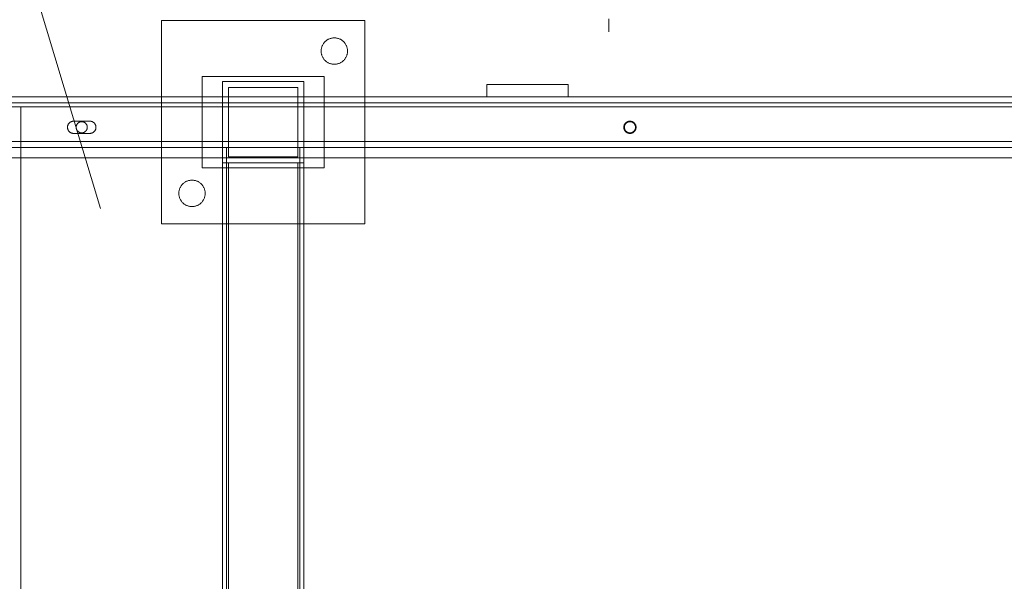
# Model space of a CAD drawing. Header units: millimetres. Extents: x -4738 to 65662, y -68080 to 6847.
# Tile 702 of 1056: x 26100 to 26585, y -17988 to -17712. Entities that reach past the tile are written whole.
import ezdxf

# ---------------------------------------------------------------- set-up
doc = ezdxf.new("R2010")
doc.units = ezdxf.units.MM
doc.layers.add('COTAS_P', color=1, linetype='Continuous', lineweight=0)
doc.layers.add('superior_C05', color=7, linetype='Continuous', lineweight=0)
doc.dimstyles.new('R19_100', dxfattribs={"dimtxt": 250, "dimasz": 150, "dimexe": 150, "dimexo": 80, "dimgap": 100, "dimtad": 1, "dimtih": 1, "dimtoh": 1, "dimdsep": 46, "dimcen": 0.09, "dimadec": 0, "dimazin": 0, "dimtfac": 1, "dimtdec": 4, "dimtofl": 0, "dimtmove": 0, "dimatfit": 3, "dimfxl": 1, "dimtolj": 1, "dimtzin": 0, "dimarcsym": 0})

# ---------------------------------------------------------------- blocks, each defined once
blk = doc.blocks.new('DIM_R31_33')
at = {"layer": 'COTAS_P'}
for p, q in [((24250.07, -17080), (24400.07, -17035)), ((26750.07, -17080), (26600.07, -17035)), ((24250.07, -17980), (24250.07, -17080)), ((24250.07, -17080), (26750.07, -17080)), ((24250.07, -17080), (24400.07, -17125)), ((26750.07, -17080), (26600.07, -17125)), ((26750.07, -17980), (26750.07, -17080))]:
    blk.add_line(p, q, dxfattribs=at)
blk.add_text('2500 P', height=250, dxfattribs=at).set_placement((25500.07, -16980))
blk = doc.blocks.new('DIM_R31_45')
at = {"layer": 'COTAS_P'}
for p, q in [((26095.07, -17655), (26050.07, -17805)), ((26795.07, -17655), (26095.07, -17655)), ((26095.07, -18305), (26095.07, -17655)), ((26095.07, -17655), (26140.07, -17805)), ((26095.07, -18305), (26050.07, -18155)), ((26095.07, -18305), (26140.07, -18155)), ((26795.07, -18305), (26095.07, -18305))]:
    blk.add_line(p, q, dxfattribs=at)
blk.add_text('650 P', height=250, rotation=90, dxfattribs=at).set_placement((25995.07, -17980))

msp = doc.modelspace()

# ---------------------------------------------------------------- linework, layer by layer
at = {"layer": 'superior_C05'}
for p, q in [((26170.067, -17812.5), (26170.067, -17712.5)), ((26170.067, -17712.5), (26270.067, -17712.5)), ((26270.067, -17812.5), (26270.067, -17712.5)), ((26390.067, -17711.613), (26390.067, -17712.867)), ((26390.067, -17712.867), (26390.067, -17713.991)), ((26390.067, -17713.991), (26390.067, -17714.98)), ((26390.067, -17714.98), (26390.067, -17715.832)), ((26390.067, -17715.832), (26390.067, -17716.546)), ((26390.067, -17716.546), (26390.067, -17717.119)), ((26390.067, -17717.119), (26390.067, -17717.55)), ((26390.067, -17717.55), (26390.067, -17717.838)), ((26390.067, -17717.838), (26390.067, -17717.982)), ((26250.529, -17722.847), (26250.303, -17723.079)), ((26250.767, -17722.626), (26250.529, -17722.847)), ((26251.015, -17722.418), (26250.767, -17722.626)), ((26251.273, -17722.222), (26251.015, -17722.418)), ((26251.541, -17722.04), (26251.273, -17722.222)), ((26251.817, -17721.871), (26251.541, -17722.04)), ((26252.102, -17721.716), (26251.817, -17721.871)), ((26252.394, -17721.575), (26252.102, -17721.716)), ((26252.693, -17721.449), (26252.394, -17721.575)), ((26252.997, -17721.338), (26252.693, -17721.449)), ((26253.307, -17721.243), (26252.997, -17721.338)), ((26253.621, -17721.163), (26253.307, -17721.243)), ((26253.939, -17721.099), (26253.621, -17721.163)), ((26254.259, -17721.05), (26253.939, -17721.099)), ((26254.582, -17721.018), (26254.259, -17721.05)), ((26254.905, -17721.002), (26254.582, -17721.018)), ((26255.23, -17721.002), (26254.905, -17721.002)), ((26255.553, -17721.018), (26255.23, -17721.002)), ((26255.876, -17721.05), (26255.553, -17721.018)), ((26256.196, -17721.099), (26255.876, -17721.05)), ((26256.514, -17721.163), (26256.196, -17721.099)), ((26256.828, -17721.243), (26256.514, -17721.163)), ((26257.138, -17721.338), (26256.828, -17721.243)), ((26257.442, -17721.449), (26257.138, -17721.338)), ((26257.741, -17721.575), (26257.442, -17721.449)), ((26258.033, -17721.716), (26257.741, -17721.575)), ((26258.317, -17721.871), (26258.033, -17721.716)), ((26258.594, -17722.04), (26258.317, -17721.871)), ((26258.862, -17722.222), (26258.594, -17722.04)), ((26259.12, -17722.418), (26258.862, -17722.222)), ((26259.368, -17722.626), (26259.12, -17722.418)), ((26259.606, -17722.847), (26259.368, -17722.626)), ((26259.832, -17723.079), (26259.606, -17722.847)), ((26248.576, -17727.176), (26248.567, -17727.5)), ((26248.567, -17727.5), (26248.576, -17727.824)), ((26248.6, -17726.853), (26248.576, -17727.176)), ((26248.64, -17726.531), (26248.6, -17726.853)), ((26248.696, -17726.212), (26248.64, -17726.531)), ((26248.768, -17725.896), (26248.696, -17726.212)), ((26248.856, -17725.584), (26248.768, -17725.896)), ((26248.959, -17725.277), (26248.856, -17725.584)), ((26249.078, -17724.975), (26248.959, -17725.277)), ((26249.211, -17724.68), (26249.078, -17724.975)), ((26249.359, -17724.391), (26249.211, -17724.68)), ((26249.521, -17724.111), (26249.359, -17724.391)), ((26249.697, -17723.838), (26249.521, -17724.111)), ((26249.886, -17723.575), (26249.697, -17723.838)), ((26250.088, -17723.322), (26249.886, -17723.575)), ((26250.303, -17723.079), (26250.088, -17723.322)), ((26260.047, -17723.322), (26259.832, -17723.079)), ((26260.249, -17723.575), (26260.047, -17723.322)), ((26260.438, -17723.838), (26260.249, -17723.575)), ((26260.614, -17724.111), (26260.438, -17723.838)), ((26260.776, -17724.391), (26260.614, -17724.111)), ((26260.924, -17724.68), (26260.776, -17724.391)), ((26261.057, -17724.975), (26260.924, -17724.68)), ((26261.175, -17725.277), (26261.057, -17724.975)), ((26261.279, -17725.584), (26261.175, -17725.277)), ((26261.366, -17725.896), (26261.279, -17725.584)), ((26261.439, -17726.212), (26261.366, -17725.896)), ((26261.495, -17726.531), (26261.439, -17726.212)), ((26261.535, -17726.853), (26261.495, -17726.531)), ((26261.559, -17727.176), (26261.535, -17726.853)), ((26261.567, -17727.5), (26261.559, -17727.176)), ((26261.567, -17727.5), (26261.559, -17727.824)), ((26248.576, -17727.824), (26248.6, -17728.147)), ((26248.6, -17728.147), (26248.64, -17728.469)), ((26248.64, -17728.469), (26248.696, -17728.788)), ((26248.696, -17728.788), (26248.768, -17729.104)), ((26248.768, -17729.104), (26248.856, -17729.416)), ((26248.856, -17729.416), (26248.959, -17729.723)), ((26248.959, -17729.723), (26249.078, -17730.025)), ((26249.078, -17730.025), (26249.211, -17730.32)), ((26249.211, -17730.32), (26249.359, -17730.609)), ((26249.359, -17730.609), (26249.521, -17730.889)), ((26249.521, -17730.889), (26249.697, -17731.162)), ((26249.697, -17731.162), (26249.886, -17731.425)), ((26249.886, -17731.425), (26250.088, -17731.678)), ((26250.088, -17731.678), (26250.303, -17731.921)), ((26250.303, -17731.921), (26250.529, -17732.153)), ((26250.529, -17732.153), (26250.767, -17732.374)), ((26250.767, -17732.374), (26251.015, -17732.582)), ((26251.015, -17732.582), (26251.273, -17732.778)), ((26258.862, -17732.778), (26259.12, -17732.582)), ((26259.12, -17732.582), (26259.368, -17732.374)), ((26259.368, -17732.374), (26259.606, -17732.153)), ((26259.606, -17732.153), (26259.832, -17731.921)), ((26259.832, -17731.921), (26260.047, -17731.678)), ((26260.047, -17731.678), (26260.249, -17731.425)), ((26260.249, -17731.425), (26260.438, -17731.162)), ((26260.438, -17731.162), (26260.614, -17730.889)), ((26260.614, -17730.889), (26260.776, -17730.609)), ((26260.776, -17730.609), (26260.924, -17730.32)), ((26260.924, -17730.32), (26261.057, -17730.025)), ((26261.057, -17730.025), (26261.175, -17729.723)), ((26261.175, -17729.723), (26261.279, -17729.416)), ((26261.279, -17729.416), (26261.366, -17729.104)), ((26261.366, -17729.104), (26261.439, -17728.788)), ((26261.439, -17728.788), (26261.495, -17728.469)), ((26261.495, -17728.469), (26261.535, -17728.147)), ((26261.535, -17728.147), (26261.559, -17727.824)), ((26251.273, -17732.778), (26251.541, -17732.96)), ((26251.541, -17732.96), (26251.817, -17733.129)), ((26251.817, -17733.129), (26252.102, -17733.284)), ((26252.102, -17733.284), (26252.394, -17733.425)), ((26252.394, -17733.425), (26252.693, -17733.551)), ((26252.693, -17733.551), (26252.997, -17733.662)), ((26252.997, -17733.662), (26253.307, -17733.757)), ((26253.307, -17733.757), (26253.621, -17733.837)), ((26253.621, -17733.837), (26253.939, -17733.901)), ((26253.939, -17733.901), (26254.259, -17733.95)), ((26254.259, -17733.95), (26254.582, -17733.982)), ((26254.582, -17733.982), (26254.905, -17733.998)), ((26254.905, -17733.998), (26255.23, -17733.998)), ((26255.23, -17733.998), (26255.553, -17733.982)), ((26255.553, -17733.982), (26255.876, -17733.95)), ((26255.876, -17733.95), (26256.196, -17733.901)), ((26256.196, -17733.901), (26256.514, -17733.837)), ((26256.514, -17733.837), (26256.828, -17733.757)), ((26256.828, -17733.757), (26257.138, -17733.662)), ((26257.138, -17733.662), (26257.442, -17733.551)), ((26257.442, -17733.551), (26257.741, -17733.425)), ((26257.741, -17733.425), (26258.033, -17733.284)), ((26258.033, -17733.284), (26258.317, -17733.129)), ((26258.317, -17733.129), (26258.594, -17732.96)), ((26258.594, -17732.96), (26258.862, -17732.778)), ((26190.067, -17785), (26190.067, -17740)), ((26190.067, -17740), (26250.067, -17740)), ((26250.067, -17785), (26250.067, -17740)), ((26200.067, -17782.5), (26200.067, -17742.5)), ((26200.067, -17742.5), (26240.067, -17742.5)), ((26203.067, -17779.5), (26203.067, -17745.5)), ((26203.067, -17745.5), (26237.067, -17745.5)), ((26237.067, -17779.5), (26237.067, -17745.5)), ((26240.067, -17782.5), (26240.067, -17742.5)), ((26330.067, -17750), (26330.067, -17744)), ((26330.067, -17744), (26370.067, -17744)), ((26345.58, -17744), (26345.569, -17744)), ((26345.602, -17744), (26345.58, -17744)), ((26345.636, -17744), (26345.602, -17744)), ((26345.68, -17744), (26345.636, -17744)), ((26345.736, -17744), (26345.68, -17744)), ((26345.802, -17744), (26345.736, -17744)), ((26345.879, -17744), (26345.802, -17744)), ((26345.966, -17744), (26345.879, -17744)), ((26346.063, -17744), (26345.966, -17744)), ((26346.17, -17744), (26346.063, -17744)), ((26346.287, -17744), (26346.17, -17744)), ((26346.414, -17744), (26346.287, -17744)), ((26346.549, -17744), (26346.414, -17744)), ((26346.693, -17744), (26346.549, -17744)), ((26346.846, -17744), (26346.693, -17744)), ((26347.007, -17744), (26346.846, -17744)), ((26347.175, -17744), (26347.007, -17744)), ((26347.35, -17744), (26347.175, -17744)), ((26347.533, -17744), (26347.35, -17744)), ((26347.721, -17744), (26347.533, -17744)), ((26347.915, -17744), (26347.721, -17744)), ((26348.115, -17744), (26347.915, -17744)), ((26348.32, -17744), (26348.115, -17744)), ((26348.528, -17744), (26348.32, -17744)), ((26348.741, -17744), (26348.528, -17744)), ((26348.957, -17744), (26348.741, -17744)), ((26349.176, -17744), (26348.957, -17744)), ((26349.397, -17744), (26349.176, -17744)), ((26349.619, -17744), (26349.397, -17744)), ((26349.843, -17744), (26349.619, -17744)), ((26350.067, -17744), (26349.843, -17744)), ((26350.292, -17744), (26350.067, -17744)), ((26350.516, -17744), (26350.292, -17744)), ((26350.738, -17744), (26350.516, -17744)), ((26350.959, -17744), (26350.738, -17744)), ((26351.178, -17744), (26350.959, -17744)), ((26351.394, -17744), (26351.178, -17744)), ((26351.607, -17744), (26351.394, -17744)), ((26351.815, -17744), (26351.607, -17744)), ((26352.02, -17744), (26351.815, -17744)), ((26352.22, -17744), (26352.02, -17744)), ((26352.414, -17744), (26352.22, -17744)), ((26352.602, -17744), (26352.414, -17744)), ((26352.785, -17744), (26352.602, -17744)), ((26352.96, -17744), (26352.785, -17744)), ((26353.128, -17744), (26352.96, -17744)), ((26353.289, -17744), (26353.128, -17744)), ((26353.442, -17744), (26353.289, -17744)), ((26353.586, -17744), (26353.442, -17744)), ((26353.721, -17744), (26353.586, -17744)), ((26353.848, -17744), (26353.721, -17744)), ((26353.965, -17744), (26353.848, -17744)), ((26354.072, -17744), (26353.965, -17744)), ((26354.169, -17744), (26354.072, -17744)), ((26354.256, -17744), (26354.169, -17744)), ((26354.333, -17744), (26354.256, -17744)), ((26354.399, -17744), (26354.333, -17744)), ((26354.455, -17744), (26354.399, -17744)), ((26354.499, -17744), (26354.455, -17744)), ((26354.533, -17744), (26354.499, -17744)), ((26354.555, -17744), (26354.533, -17744)), ((26354.566, -17744), (26354.555, -17744)), ((26370.067, -17750), (26370.067, -17744)), ((24310.067, -17750), (26690.067, -17750)), ((26330.067, -17750), (26370.067, -17750)), ((26342.09, -17750), (26342.07, -17750)), ((26342.13, -17750), (26342.09, -17750)), ((26342.189, -17750), (26342.13, -17750)), ((26342.268, -17750), (26342.189, -17750)), ((26342.366, -17750), (26342.268, -17750)), ((26342.484, -17750), (26342.366, -17750)), ((26342.62, -17750), (26342.484, -17750)), ((26342.775, -17750), (26342.62, -17750)), ((26342.949, -17750), (26342.775, -17750)), ((26343.139, -17750), (26342.949, -17750)), ((26343.347, -17750), (26343.139, -17750)), ((26343.572, -17750), (26343.347, -17750)), ((26343.813, -17750), (26343.572, -17750)), ((26344.069, -17750), (26343.813, -17750)), ((26344.341, -17750), (26344.069, -17750)), ((26344.626, -17750), (26344.341, -17750)), ((26344.925, -17750), (26344.626, -17750)), ((26345.237, -17750), (26344.925, -17750)), ((26345.561, -17750), (26345.237, -17750)), ((26345.896, -17750), (26345.561, -17750)), ((26345.58, -17750), (26345.569, -17750)), ((26345.602, -17750), (26345.58, -17750)), ((26345.636, -17750), (26345.602, -17750)), ((26345.68, -17750), (26345.636, -17750)), ((26345.736, -17750), (26345.68, -17750)), ((26345.802, -17750), (26345.736, -17750)), ((26345.879, -17750), (26345.802, -17750)), ((26345.966, -17750), (26345.879, -17750)), ((26346.241, -17750), (26345.896, -17750)), ((26346.063, -17750), (26345.966, -17750)), ((26346.17, -17750), (26346.063, -17750)), ((26346.287, -17750), (26346.17, -17750)), ((26346.596, -17750), (26346.241, -17750)), ((26346.414, -17750), (26346.287, -17750)), ((26346.549, -17750), (26346.414, -17750)), ((26346.693, -17750), (26346.549, -17750)), ((26346.96, -17750), (26346.596, -17750)), ((26346.846, -17750), (26346.693, -17750)), ((26347.007, -17750), (26346.846, -17750)), ((26347.331, -17750), (26346.96, -17750)), ((26347.175, -17750), (26347.007, -17750)), ((26347.35, -17750), (26347.175, -17750)), ((26347.709, -17750), (26347.331, -17750)), ((26347.533, -17750), (26347.35, -17750)), ((26347.721, -17750), (26347.533, -17750)), ((26348.093, -17750), (26347.709, -17750)), ((26347.915, -17750), (26347.721, -17750)), ((26348.115, -17750), (26347.915, -17750)), ((26348.482, -17750), (26348.093, -17750)), ((26348.32, -17750), (26348.115, -17750)), ((26348.528, -17750), (26348.32, -17750)), ((26348.875, -17750), (26348.482, -17750)), ((26348.741, -17750), (26348.528, -17750)), ((26348.957, -17750), (26348.741, -17750)), ((26349.271, -17750), (26348.875, -17750)), ((26349.176, -17750), (26348.957, -17750)), ((26349.397, -17750), (26349.176, -17750)), ((26349.669, -17750), (26349.271, -17750)), ((26349.619, -17750), (26349.397, -17750)), ((26349.843, -17750), (26349.619, -17750)), ((26350.067, -17750), (26349.669, -17750)), ((26350.067, -17750), (26349.843, -17750)), ((26350.292, -17750), (26350.067, -17750)), ((26350.067, -17750), (26350.466, -17750)), ((26350.516, -17750), (26350.292, -17750)), ((26350.466, -17750), (26350.864, -17750)), ((26350.738, -17750), (26350.516, -17750)), ((26350.959, -17750), (26350.738, -17750)), ((26350.864, -17750), (26351.26, -17750)), ((26351.178, -17750), (26350.959, -17750)), ((26351.394, -17750), (26351.178, -17750)), ((26351.26, -17750), (26351.653, -17750)), ((26351.607, -17750), (26351.394, -17750)), ((26351.815, -17750), (26351.607, -17750)), ((26351.653, -17750), (26352.042, -17750)), ((26352.02, -17750), (26351.815, -17750)), ((26352.22, -17750), (26352.02, -17750)), ((26352.042, -17750), (26352.426, -17750)), ((26352.414, -17750), (26352.22, -17750)), ((26352.602, -17750), (26352.414, -17750)), ((26352.426, -17750), (26352.804, -17750)), ((26352.785, -17750), (26352.602, -17750)), ((26352.96, -17750), (26352.785, -17750)), ((26352.804, -17750), (26353.175, -17750)), ((26353.128, -17750), (26352.96, -17750)), ((26353.289, -17750), (26353.128, -17750)), ((26353.175, -17750), (26353.539, -17750)), ((26353.442, -17750), (26353.289, -17750)), ((26353.586, -17750), (26353.442, -17750)), ((26353.539, -17750), (26353.894, -17750)), ((26353.721, -17750), (26353.586, -17750)), ((26353.848, -17750), (26353.721, -17750)), ((26353.965, -17750), (26353.848, -17750)), ((26353.894, -17750), (26354.239, -17750)), ((26354.072, -17750), (26353.965, -17750)), ((26354.169, -17750), (26354.072, -17750)), ((26354.256, -17750), (26354.169, -17750)), ((26354.239, -17750), (26354.574, -17750)), ((26354.333, -17750), (26354.256, -17750)), ((26354.399, -17750), (26354.333, -17750)), ((26354.455, -17750), (26354.399, -17750)), ((26354.499, -17750), (26354.455, -17750)), ((26354.533, -17750), (26354.499, -17750)), ((26354.555, -17750), (26354.533, -17750)), ((26354.566, -17750), (26354.555, -17750)), ((26354.574, -17750), (26354.898, -17750)), ((26354.898, -17750), (26355.21, -17750)), ((26355.21, -17750), (26355.509, -17750)), ((26355.509, -17750), (26355.794, -17750)), ((26355.794, -17750), (26356.066, -17750)), ((26356.066, -17750), (26356.322, -17750)), ((26356.322, -17750), (26356.563, -17750)), ((26356.563, -17750), (26356.788, -17750)), ((26356.788, -17750), (26356.996, -17750)), ((26356.996, -17750), (26357.186, -17750)), ((26357.186, -17750), (26357.36, -17750)), ((26357.36, -17750), (26357.514, -17750)), ((26357.514, -17750), (26357.651, -17750)), ((26357.651, -17750), (26357.768, -17750)), ((26357.768, -17750), (26357.867, -17750)), ((26357.867, -17750), (26357.946, -17750)), ((26357.946, -17750), (26358.005, -17750)), ((26358.005, -17750), (26358.045, -17750)), ((26358.045, -17750), (26358.065, -17750)), ((24300.067, -17755), (26700.067, -17755)), ((24310.067, -17753), (26690.067, -17753)), ((24310.067, -17755), (26690.067, -17755)), ((26100.817, -18205), (26100.817, -17755)), ((26100.817, -17755), (26700.067, -17755)), ((26123.826, -17764.776), (26123.818, -17764.925)), ((26123.818, -17764.925), (26123.818, -17765.075)), ((26123.818, -17765.075), (26123.826, -17765.224)), ((26123.841, -17764.627), (26123.826, -17764.776)), ((26123.826, -17765.224), (26123.841, -17765.373)), ((26123.863, -17764.479), (26123.841, -17764.627)), ((26123.841, -17765.373), (26123.863, -17765.521)), ((26123.893, -17764.332), (26123.863, -17764.479)), ((26123.863, -17765.521), (26123.893, -17765.668)), ((26123.93, -17764.187), (26123.893, -17764.332)), ((26123.893, -17765.668), (26123.93, -17765.813)), ((26123.974, -17764.045), (26123.93, -17764.187)), ((26123.93, -17765.813), (26123.974, -17765.955)), ((26124.025, -17763.904), (26123.974, -17764.045)), ((26123.974, -17765.955), (26124.025, -17766.096)), ((26124.083, -17763.766), (26124.025, -17763.904)), ((26124.025, -17766.096), (26124.083, -17766.234)), ((26124.148, -17763.631), (26124.083, -17763.766)), ((26124.083, -17766.234), (26124.148, -17766.369)), ((26124.219, -17763.5), (26124.148, -17763.631)), ((26124.148, -17766.369), (26124.219, -17766.5)), ((26124.297, -17763.372), (26124.219, -17763.5)), ((26124.219, -17766.5), (26124.297, -17766.628)), ((26124.382, -17763.249), (26124.297, -17763.372)), ((26124.472, -17763.13), (26124.382, -17763.249)), ((26124.568, -17763.015), (26124.472, -17763.13)), ((26124.67, -17762.905), (26124.568, -17763.015)), ((26124.777, -17762.801), (26124.67, -17762.905)), ((26124.889, -17762.702), (26124.777, -17762.801)), ((26125.006, -17762.609), (26124.889, -17762.702)), ((26125.128, -17762.521), (26125.006, -17762.609)), ((26125.253, -17762.44), (26125.128, -17762.521)), ((26125.383, -17762.365), (26125.253, -17762.44)), ((26125.516, -17762.297), (26125.383, -17762.365)), ((26125.652, -17762.236), (26125.516, -17762.297)), ((26125.791, -17762.181), (26125.652, -17762.236)), ((26125.933, -17762.133), (26125.791, -17762.181)), ((26126.077, -17762.093), (26125.933, -17762.133)), ((26126.223, -17762.059), (26126.077, -17762.093)), ((26126.37, -17762.034), (26126.223, -17762.059)), ((26126.519, -17762.015), (26126.37, -17762.034)), ((26126.668, -17762.004), (26126.519, -17762.015)), ((26126.817, -17762), (26126.668, -17762.004)), ((26126.817, -17762), (26134.817, -17762)), ((26128.071, -17764.863), (26128.067, -17765)), ((26128.067, -17765), (26128.071, -17765.137)), ((26128.081, -17764.726), (26128.071, -17764.863)), ((26128.071, -17765.137), (26128.081, -17765.274)), ((26128.098, -17764.59), (26128.081, -17764.726)), ((26128.081, -17765.274), (26128.098, -17765.41)), ((26128.122, -17764.455), (26128.098, -17764.59)), ((26128.098, -17765.41), (26128.122, -17765.545)), ((26128.153, -17764.321), (26128.122, -17764.455)), ((26128.122, -17765.545), (26128.153, -17765.679)), ((26128.19, -17764.189), (26128.153, -17764.321)), ((26128.153, -17765.679), (26128.19, -17765.811)), ((26128.233, -17764.059), (26128.19, -17764.189)), ((26128.19, -17765.811), (26128.233, -17765.941)), ((26128.283, -17763.932), (26128.233, -17764.059)), ((26128.233, -17765.941), (26128.283, -17766.068)), ((26128.34, -17763.807), (26128.283, -17763.932)), ((26128.283, -17766.068), (26128.34, -17766.193)), ((26128.402, -17763.685), (26128.34, -17763.807)), ((26128.34, -17766.193), (26128.402, -17766.315)), ((26128.471, -17763.566), (26128.402, -17763.685)), ((26128.402, -17766.315), (26128.471, -17766.434)), ((26128.545, -17763.451), (26128.471, -17763.566)), ((26128.471, -17766.434), (26128.545, -17766.549)), ((26128.625, -17763.34), (26128.545, -17763.451)), ((26128.711, -17763.232), (26128.625, -17763.34)), ((26128.802, -17763.13), (26128.711, -17763.232)), ((26128.897, -17763.031), (26128.802, -17763.13)), ((26128.998, -17762.938), (26128.897, -17763.031)), ((26129.103, -17762.85), (26128.998, -17762.938)), ((26129.212, -17762.767), (26129.103, -17762.85)), ((26129.325, -17762.69), (26129.212, -17762.767)), ((26129.442, -17762.618), (26129.325, -17762.69)), ((26129.563, -17762.553), (26129.442, -17762.618)), ((26129.686, -17762.493), (26129.563, -17762.553)), ((26129.813, -17762.44), (26129.686, -17762.493)), ((26129.942, -17762.393), (26129.813, -17762.44)), ((26130.073, -17762.353), (26129.942, -17762.393)), ((26130.206, -17762.319), (26130.073, -17762.353)), ((26130.34, -17762.292), (26130.206, -17762.319)), ((26130.476, -17762.271), (26130.34, -17762.292)), ((26130.612, -17762.258), (26130.476, -17762.271)), ((26130.749, -17762.251), (26130.612, -17762.258)), ((26130.886, -17762.251), (26130.749, -17762.251)), ((26131.023, -17762.258), (26130.886, -17762.251)), ((26131.159, -17762.271), (26131.023, -17762.258)), ((26131.295, -17762.292), (26131.159, -17762.271)), ((26131.429, -17762.319), (26131.295, -17762.292)), ((26131.562, -17762.353), (26131.429, -17762.319)), ((26131.693, -17762.393), (26131.562, -17762.353)), ((26131.822, -17762.44), (26131.693, -17762.393)), ((26131.949, -17762.493), (26131.822, -17762.44)), ((26132.072, -17762.553), (26131.949, -17762.493)), ((26132.192, -17762.618), (26132.072, -17762.553)), ((26132.309, -17762.69), (26132.192, -17762.618)), ((26132.423, -17762.767), (26132.309, -17762.69)), ((26132.532, -17762.85), (26132.423, -17762.767)), ((26132.637, -17762.938), (26132.532, -17762.85)), ((26132.738, -17763.031), (26132.637, -17762.938)), ((26132.833, -17763.13), (26132.738, -17763.031)), ((26132.924, -17763.232), (26132.833, -17763.13)), ((26133.01, -17763.34), (26132.924, -17763.232)), ((26133.09, -17763.451), (26133.01, -17763.34)), ((26133.164, -17763.566), (26133.09, -17763.451)), ((26133.09, -17766.549), (26133.164, -17766.434)), ((26133.233, -17763.685), (26133.164, -17763.566)), ((26133.164, -17766.434), (26133.233, -17766.315)), ((26133.295, -17763.807), (26133.233, -17763.685)), ((26133.233, -17766.315), (26133.295, -17766.193)), ((26133.352, -17763.932), (26133.295, -17763.807)), ((26133.295, -17766.193), (26133.352, -17766.068)), ((26133.402, -17764.059), (26133.352, -17763.932)), ((26133.352, -17766.068), (26133.402, -17765.941)), ((26133.445, -17764.189), (26133.402, -17764.059)), ((26133.402, -17765.941), (26133.445, -17765.811)), ((26133.482, -17764.321), (26133.445, -17764.189)), ((26133.445, -17765.811), (26133.482, -17765.679)), ((26133.513, -17764.455), (26133.482, -17764.321)), ((26133.482, -17765.679), (26133.513, -17765.545)), ((26133.537, -17764.59), (26133.513, -17764.455)), ((26133.513, -17765.545), (26133.537, -17765.41)), ((26133.554, -17764.726), (26133.537, -17764.59)), ((26133.537, -17765.41), (26133.554, -17765.274)), ((26133.564, -17764.863), (26133.554, -17764.726)), ((26133.554, -17765.274), (26133.564, -17765.137)), ((26133.567, -17765), (26133.564, -17764.863)), ((26133.567, -17765), (26133.564, -17765.137)), ((26134.817, -17762), (26134.965, -17762.004)), ((26135.112, -17762.014), (26134.965, -17762.004)), ((26135.258, -17762.032), (26135.112, -17762.014)), ((26135.403, -17762.058), (26135.258, -17762.032)), ((26135.546, -17762.09), (26135.403, -17762.058)), ((26135.688, -17762.129), (26135.546, -17762.09)), ((26135.828, -17762.175), (26135.688, -17762.129)), ((26135.966, -17762.228), (26135.828, -17762.175)), ((26136.1, -17762.288), (26135.966, -17762.228)), ((26136.232, -17762.354), (26136.1, -17762.288)), ((26136.36, -17762.427), (26136.232, -17762.354)), ((26136.484, -17762.506), (26136.36, -17762.427)), ((26136.605, -17762.59), (26136.484, -17762.506)), ((26136.721, -17762.681), (26136.605, -17762.59)), ((26136.832, -17762.777), (26136.721, -17762.681)), ((26136.939, -17762.879), (26136.832, -17762.777)), ((26137.04, -17762.985), (26136.939, -17762.879)), ((26137.137, -17763.097), (26137.04, -17762.985)), ((26137.227, -17763.213), (26137.137, -17763.097)), ((26137.312, -17763.333), (26137.227, -17763.213)), ((26137.391, -17763.458), (26137.312, -17763.333)), ((26137.463, -17763.586), (26137.391, -17763.458)), ((26137.391, -17766.542), (26137.463, -17766.414)), ((26137.529, -17763.717), (26137.463, -17763.586)), ((26137.463, -17766.414), (26137.529, -17766.283)), ((26137.589, -17763.852), (26137.529, -17763.717)), ((26137.529, -17766.283), (26137.589, -17766.148)), ((26137.642, -17763.989), (26137.589, -17763.852)), ((26137.589, -17766.148), (26137.642, -17766.011)), ((26137.688, -17764.129), (26137.642, -17763.989)), ((26137.642, -17766.011), (26137.688, -17765.871)), ((26137.728, -17764.271), (26137.688, -17764.129)), ((26137.688, -17765.871), (26137.728, -17765.729)), ((26137.76, -17764.415), (26137.728, -17764.271)), ((26137.728, -17765.729), (26137.76, -17765.585)), ((26137.785, -17764.56), (26137.76, -17764.415)), ((26137.76, -17765.585), (26137.785, -17765.44)), ((26137.803, -17764.706), (26137.785, -17764.56)), ((26137.785, -17765.44), (26137.803, -17765.294)), ((26137.814, -17764.853), (26137.803, -17764.706)), ((26137.803, -17765.294), (26137.814, -17765.147)), ((26137.817, -17765), (26137.814, -17764.853)), ((26137.817, -17765), (26137.814, -17765.147)), ((26397.446, -17764.85), (26397.442, -17765)), ((26397.442, -17765), (26397.446, -17765.15)), ((26397.457, -17764.701), (26397.446, -17764.85)), ((26397.446, -17765.15), (26397.457, -17765.299)), ((26397.476, -17764.553), (26397.457, -17764.701)), ((26397.457, -17765.299), (26397.476, -17765.447)), ((26397.502, -17764.406), (26397.476, -17764.553)), ((26397.476, -17765.447), (26397.502, -17765.594)), ((26397.535, -17764.26), (26397.502, -17764.406)), ((26397.502, -17765.594), (26397.535, -17765.74)), ((26397.576, -17764.116), (26397.535, -17764.26)), ((26397.535, -17765.74), (26397.576, -17765.884)), ((26397.623, -17763.974), (26397.576, -17764.116)), ((26397.576, -17765.884), (26397.623, -17766.026)), ((26397.678, -17763.835), (26397.623, -17763.974)), ((26397.623, -17766.026), (26397.678, -17766.165)), ((26397.74, -17763.698), (26397.678, -17763.835)), ((26397.678, -17766.165), (26397.74, -17766.302)), ((26397.696, -17764.863), (26397.692, -17765)), ((26397.692, -17765), (26397.696, -17765.137)), ((26397.706, -17764.726), (26397.696, -17764.863)), ((26397.696, -17765.137), (26397.706, -17765.274)), ((26397.723, -17764.59), (26397.706, -17764.726)), ((26397.706, -17765.274), (26397.723, -17765.41)), ((26397.747, -17764.455), (26397.723, -17764.59)), ((26397.723, -17765.41), (26397.747, -17765.545)), ((26397.808, -17763.565), (26397.74, -17763.698)), ((26397.74, -17766.302), (26397.808, -17766.435)), ((26397.778, -17764.321), (26397.747, -17764.455)), ((26397.747, -17765.545), (26397.778, -17765.679)), ((26397.815, -17764.189), (26397.778, -17764.321)), ((26397.778, -17765.679), (26397.815, -17765.811)), ((26397.883, -17763.436), (26397.808, -17763.565)), ((26397.808, -17766.435), (26397.883, -17766.564)), ((26397.858, -17764.059), (26397.815, -17764.189)), ((26397.815, -17765.811), (26397.858, -17765.941)), ((26397.908, -17763.932), (26397.858, -17764.059)), ((26397.858, -17765.941), (26397.908, -17766.068)), ((26397.964, -17763.31), (26397.883, -17763.436)), ((26397.965, -17763.807), (26397.908, -17763.932)), ((26397.908, -17766.068), (26397.965, -17766.193)), ((26398.051, -17763.189), (26397.964, -17763.31)), ((26398.027, -17763.685), (26397.965, -17763.807)), ((26397.965, -17766.193), (26398.027, -17766.315)), ((26398.096, -17763.566), (26398.027, -17763.685)), ((26398.027, -17766.315), (26398.096, -17766.434)), ((26398.144, -17763.072), (26398.051, -17763.189)), ((26398.17, -17763.451), (26398.096, -17763.566)), ((26398.096, -17766.434), (26398.17, -17766.549)), ((26398.243, -17762.959), (26398.144, -17763.072)), ((26398.25, -17763.34), (26398.17, -17763.451)), ((26398.348, -17762.852), (26398.243, -17762.959)), ((26398.336, -17763.232), (26398.25, -17763.34)), ((26398.427, -17763.13), (26398.336, -17763.232)), ((26398.457, -17762.751), (26398.348, -17762.852)), ((26398.522, -17763.031), (26398.427, -17763.13)), ((26398.572, -17762.655), (26398.457, -17762.751)), ((26398.623, -17762.938), (26398.522, -17763.031)), ((26398.691, -17762.564), (26398.572, -17762.655)), ((26398.728, -17762.85), (26398.623, -17762.938)), ((26398.815, -17762.48), (26398.691, -17762.564)), ((26398.837, -17762.767), (26398.728, -17762.85)), ((26398.942, -17762.402), (26398.815, -17762.48)), ((26398.95, -17762.69), (26398.837, -17762.767)), ((26399.074, -17762.33), (26398.942, -17762.402)), ((26399.067, -17762.618), (26398.95, -17762.69)), ((26399.188, -17762.553), (26399.067, -17762.618)), ((26399.209, -17762.265), (26399.074, -17762.33)), ((26399.311, -17762.493), (26399.188, -17762.553)), ((26399.346, -17762.207), (26399.209, -17762.265)), ((26399.438, -17762.44), (26399.311, -17762.493)), ((26399.487, -17762.156), (26399.346, -17762.207)), ((26399.567, -17762.393), (26399.438, -17762.44)), ((26399.63, -17762.112), (26399.487, -17762.156)), ((26399.698, -17762.353), (26399.567, -17762.393)), ((26399.775, -17762.075), (26399.63, -17762.112)), ((26399.831, -17762.319), (26399.698, -17762.353)), ((26399.922, -17762.046), (26399.775, -17762.075)), ((26399.965, -17762.292), (26399.831, -17762.319)), ((26400.069, -17762.023), (26399.922, -17762.046)), ((26400.101, -17762.271), (26399.965, -17762.292)), ((26400.218, -17762.008), (26400.069, -17762.023)), ((26400.237, -17762.258), (26400.101, -17762.271)), ((26400.368, -17762.001), (26400.218, -17762.008)), ((26400.374, -17762.251), (26400.237, -17762.258)), ((26400.517, -17762.001), (26400.368, -17762.001)), ((26400.511, -17762.251), (26400.374, -17762.251)), ((26400.648, -17762.258), (26400.511, -17762.251)), ((26400.667, -17762.008), (26400.517, -17762.001)), ((26400.784, -17762.271), (26400.648, -17762.258)), ((26400.816, -17762.023), (26400.667, -17762.008)), ((26400.92, -17762.292), (26400.784, -17762.271)), ((26400.963, -17762.046), (26400.816, -17762.023)), ((26401.054, -17762.319), (26400.92, -17762.292)), ((26401.11, -17762.075), (26400.963, -17762.046)), ((26401.187, -17762.353), (26401.054, -17762.319)), ((26401.255, -17762.112), (26401.11, -17762.075)), ((26401.318, -17762.393), (26401.187, -17762.353)), ((26401.398, -17762.156), (26401.255, -17762.112)), ((26401.447, -17762.44), (26401.318, -17762.393)), ((26401.539, -17762.207), (26401.398, -17762.156)), ((26401.574, -17762.493), (26401.447, -17762.44)), ((26401.676, -17762.265), (26401.539, -17762.207)), ((26401.697, -17762.553), (26401.574, -17762.493)), ((26401.811, -17762.33), (26401.676, -17762.265)), ((26401.817, -17762.618), (26401.697, -17762.553)), ((26401.942, -17762.402), (26401.811, -17762.33)), ((26401.934, -17762.69), (26401.817, -17762.618)), ((26402.048, -17762.767), (26401.934, -17762.69)), ((26402.07, -17762.48), (26401.942, -17762.402)), ((26402.157, -17762.85), (26402.048, -17762.767)), ((26402.194, -17762.564), (26402.07, -17762.48)), ((26402.262, -17762.938), (26402.157, -17762.85)), ((26402.313, -17762.655), (26402.194, -17762.564)), ((26402.363, -17763.031), (26402.262, -17762.938)), ((26402.428, -17762.751), (26402.313, -17762.655)), ((26402.458, -17763.13), (26402.363, -17763.031)), ((26402.537, -17762.852), (26402.428, -17762.751)), ((26402.549, -17763.232), (26402.458, -17763.13)), ((26402.642, -17762.959), (26402.537, -17762.852)), ((26402.635, -17763.34), (26402.549, -17763.232)), ((26402.715, -17763.451), (26402.635, -17763.34)), ((26402.741, -17763.072), (26402.642, -17762.959)), ((26402.789, -17763.566), (26402.715, -17763.451)), ((26402.715, -17766.549), (26402.789, -17766.434)), ((26402.834, -17763.189), (26402.741, -17763.072)), ((26402.858, -17763.685), (26402.789, -17763.566)), ((26402.789, -17766.434), (26402.858, -17766.315)), ((26402.921, -17763.31), (26402.834, -17763.189)), ((26402.92, -17763.807), (26402.858, -17763.685)), ((26402.858, -17766.315), (26402.92, -17766.193)), ((26402.977, -17763.932), (26402.92, -17763.807)), ((26402.92, -17766.193), (26402.977, -17766.068)), ((26403.002, -17763.436), (26402.921, -17763.31)), ((26403.027, -17764.059), (26402.977, -17763.932)), ((26402.977, -17766.068), (26403.027, -17765.941)), ((26403.077, -17763.565), (26403.002, -17763.436)), ((26403.002, -17766.564), (26403.077, -17766.435)), ((26403.07, -17764.189), (26403.027, -17764.059)), ((26403.027, -17765.941), (26403.07, -17765.811)), ((26403.107, -17764.321), (26403.07, -17764.189)), ((26403.07, -17765.811), (26403.107, -17765.679)), ((26403.145, -17763.698), (26403.077, -17763.565)), ((26403.077, -17766.435), (26403.145, -17766.302)), ((26403.138, -17764.455), (26403.107, -17764.321)), ((26403.107, -17765.679), (26403.138, -17765.545)), ((26403.162, -17764.59), (26403.138, -17764.455)), ((26403.138, -17765.545), (26403.162, -17765.41)), ((26403.207, -17763.835), (26403.145, -17763.698)), ((26403.145, -17766.302), (26403.207, -17766.165)), ((26403.179, -17764.726), (26403.162, -17764.59)), ((26403.162, -17765.41), (26403.179, -17765.274)), ((26403.189, -17764.863), (26403.179, -17764.726)), ((26403.179, -17765.274), (26403.189, -17765.137)), ((26403.192, -17765), (26403.189, -17764.863)), ((26403.192, -17765), (26403.189, -17765.137)), ((26403.262, -17763.974), (26403.207, -17763.835)), ((26403.207, -17766.165), (26403.262, -17766.026)), ((26403.309, -17764.116), (26403.262, -17763.974)), ((26403.262, -17766.026), (26403.309, -17765.884)), ((26403.35, -17764.26), (26403.309, -17764.116)), ((26403.309, -17765.884), (26403.35, -17765.74)), ((26403.383, -17764.406), (26403.35, -17764.26)), ((26403.35, -17765.74), (26403.383, -17765.594)), ((26403.409, -17764.553), (26403.383, -17764.406)), ((26403.383, -17765.594), (26403.409, -17765.447)), ((26403.428, -17764.701), (26403.409, -17764.553)), ((26403.409, -17765.447), (26403.428, -17765.299)), ((26403.439, -17764.85), (26403.428, -17764.701)), ((26403.428, -17765.299), (26403.439, -17765.15)), ((26403.442, -17765), (26403.439, -17764.85)), ((26403.442, -17765), (26403.439, -17765.15)), ((26124.297, -17766.628), (26124.382, -17766.751)), ((26124.382, -17766.751), (26124.472, -17766.87)), ((26124.472, -17766.87), (26124.568, -17766.985)), ((26124.568, -17766.985), (26124.67, -17767.095)), ((26124.67, -17767.095), (26124.777, -17767.199)), ((26124.777, -17767.199), (26124.889, -17767.298)), ((26124.889, -17767.298), (26125.006, -17767.391)), ((26125.006, -17767.391), (26125.128, -17767.479)), ((26125.128, -17767.479), (26125.253, -17767.56)), ((26125.253, -17767.56), (26125.383, -17767.635)), ((26125.383, -17767.635), (26125.516, -17767.703)), ((26125.516, -17767.703), (26125.652, -17767.764)), ((26125.652, -17767.764), (26125.791, -17767.819)), ((26125.791, -17767.819), (26125.933, -17767.867)), ((26125.933, -17767.867), (26126.077, -17767.907)), ((26126.077, -17767.907), (26126.223, -17767.941)), ((26126.223, -17767.941), (26126.37, -17767.966)), ((26126.37, -17767.966), (26126.519, -17767.985)), ((26126.519, -17767.985), (26126.668, -17767.996)), ((26126.668, -17767.996), (26126.817, -17768)), ((26126.817, -17768), (26134.817, -17768)), ((26128.545, -17766.549), (26128.625, -17766.66)), ((26128.625, -17766.66), (26128.711, -17766.768)), ((26128.711, -17766.768), (26128.802, -17766.87)), ((26128.802, -17766.87), (26128.897, -17766.969)), ((26128.897, -17766.969), (26128.998, -17767.062)), ((26128.998, -17767.062), (26129.103, -17767.15)), ((26129.103, -17767.15), (26129.212, -17767.233)), ((26129.212, -17767.233), (26129.325, -17767.31)), ((26129.325, -17767.31), (26129.442, -17767.382)), ((26129.442, -17767.382), (26129.563, -17767.447)), ((26129.563, -17767.447), (26129.686, -17767.507)), ((26129.686, -17767.507), (26129.813, -17767.56)), ((26129.813, -17767.56), (26129.942, -17767.607)), ((26129.942, -17767.607), (26130.073, -17767.647)), ((26130.073, -17767.647), (26130.206, -17767.681)), ((26130.206, -17767.681), (26130.34, -17767.708)), ((26130.34, -17767.708), (26130.476, -17767.729)), ((26130.476, -17767.729), (26130.612, -17767.742)), ((26130.612, -17767.742), (26130.749, -17767.749)), ((26130.749, -17767.749), (26130.886, -17767.749)), ((26130.886, -17767.749), (26131.023, -17767.742)), ((26131.023, -17767.742), (26131.159, -17767.729)), ((26131.159, -17767.729), (26131.295, -17767.708)), ((26131.295, -17767.708), (26131.429, -17767.681)), ((26131.429, -17767.681), (26131.562, -17767.647)), ((26131.562, -17767.647), (26131.693, -17767.607)), ((26131.693, -17767.607), (26131.822, -17767.56)), ((26131.822, -17767.56), (26131.949, -17767.507)), ((26131.949, -17767.507), (26132.072, -17767.447)), ((26132.072, -17767.447), (26132.192, -17767.382)), ((26132.192, -17767.382), (26132.309, -17767.31)), ((26132.309, -17767.31), (26132.423, -17767.233)), ((26132.423, -17767.233), (26132.532, -17767.15)), ((26132.532, -17767.15), (26132.637, -17767.062)), ((26132.637, -17767.062), (26132.738, -17766.969)), ((26132.738, -17766.969), (26132.833, -17766.87)), ((26132.833, -17766.87), (26132.924, -17766.768)), ((26132.924, -17766.768), (26133.01, -17766.66)), ((26133.01, -17766.66), (26133.09, -17766.549)), ((26134.817, -17768), (26134.965, -17767.996)), ((26134.965, -17767.996), (26135.112, -17767.986)), ((26135.112, -17767.986), (26135.258, -17767.968)), ((26135.258, -17767.968), (26135.403, -17767.942)), ((26135.403, -17767.942), (26135.546, -17767.91)), ((26135.546, -17767.91), (26135.688, -17767.871)), ((26135.688, -17767.871), (26135.828, -17767.825)), ((26135.828, -17767.825), (26135.966, -17767.772)), ((26135.966, -17767.772), (26136.1, -17767.712)), ((26136.1, -17767.712), (26136.232, -17767.646)), ((26136.232, -17767.646), (26136.36, -17767.573)), ((26136.36, -17767.573), (26136.484, -17767.494)), ((26136.484, -17767.494), (26136.605, -17767.41)), ((26136.605, -17767.41), (26136.721, -17767.319)), ((26136.721, -17767.319), (26136.832, -17767.223)), ((26136.832, -17767.223), (26136.939, -17767.121)), ((26136.939, -17767.121), (26137.04, -17767.015)), ((26137.04, -17767.015), (26137.137, -17766.903)), ((26137.137, -17766.903), (26137.227, -17766.787)), ((26137.227, -17766.787), (26137.312, -17766.667)), ((26137.312, -17766.667), (26137.391, -17766.542)), ((26397.883, -17766.564), (26397.964, -17766.69)), ((26397.964, -17766.69), (26398.051, -17766.811)), ((26398.051, -17766.811), (26398.144, -17766.928)), ((26398.144, -17766.928), (26398.243, -17767.041)), ((26398.17, -17766.549), (26398.25, -17766.66)), ((26398.243, -17767.041), (26398.348, -17767.148)), ((26398.25, -17766.66), (26398.336, -17766.768)), ((26398.336, -17766.768), (26398.427, -17766.87)), ((26398.348, -17767.148), (26398.457, -17767.249)), ((26398.427, -17766.87), (26398.522, -17766.969)), ((26398.457, -17767.249), (26398.572, -17767.345)), ((26398.522, -17766.969), (26398.623, -17767.062)), ((26398.572, -17767.345), (26398.691, -17767.436)), ((26398.623, -17767.062), (26398.728, -17767.15)), ((26398.691, -17767.436), (26398.815, -17767.52)), ((26398.728, -17767.15), (26398.837, -17767.233)), ((26398.815, -17767.52), (26398.942, -17767.598)), ((26398.837, -17767.233), (26398.95, -17767.31)), ((26398.942, -17767.598), (26399.074, -17767.67)), ((26398.95, -17767.31), (26399.067, -17767.382)), ((26399.067, -17767.382), (26399.188, -17767.447)), ((26399.074, -17767.67), (26399.209, -17767.735)), ((26399.188, -17767.447), (26399.311, -17767.507)), ((26399.209, -17767.735), (26399.346, -17767.793)), ((26399.311, -17767.507), (26399.438, -17767.56)), ((26399.346, -17767.793), (26399.487, -17767.844)), ((26399.438, -17767.56), (26399.567, -17767.607)), ((26399.487, -17767.844), (26399.63, -17767.888)), ((26399.567, -17767.607), (26399.698, -17767.647)), ((26399.63, -17767.888), (26399.775, -17767.925)), ((26399.698, -17767.647), (26399.831, -17767.681)), ((26399.775, -17767.925), (26399.922, -17767.954)), ((26399.831, -17767.681), (26399.965, -17767.708)), ((26399.922, -17767.954), (26400.069, -17767.977)), ((26399.965, -17767.708), (26400.101, -17767.729)), ((26400.069, -17767.977), (26400.218, -17767.992)), ((26400.101, -17767.729), (26400.237, -17767.742)), ((26400.218, -17767.992), (26400.368, -17767.999)), ((26400.237, -17767.742), (26400.374, -17767.749)), ((26400.368, -17767.999), (26400.517, -17767.999)), ((26400.374, -17767.749), (26400.511, -17767.749)), ((26400.511, -17767.749), (26400.648, -17767.742)), ((26400.517, -17767.999), (26400.667, -17767.992)), ((26400.648, -17767.742), (26400.784, -17767.729)), ((26400.667, -17767.992), (26400.816, -17767.977)), ((26400.784, -17767.729), (26400.92, -17767.708)), ((26400.816, -17767.977), (26400.963, -17767.954)), ((26400.92, -17767.708), (26401.054, -17767.681)), ((26400.963, -17767.954), (26401.11, -17767.925)), ((26401.054, -17767.681), (26401.187, -17767.647)), ((26401.11, -17767.925), (26401.255, -17767.888)), ((26401.187, -17767.647), (26401.318, -17767.607)), ((26401.255, -17767.888), (26401.398, -17767.844)), ((26401.318, -17767.607), (26401.447, -17767.56)), ((26401.398, -17767.844), (26401.539, -17767.793)), ((26401.447, -17767.56), (26401.574, -17767.507)), ((26401.539, -17767.793), (26401.676, -17767.735)), ((26401.574, -17767.507), (26401.697, -17767.447)), ((26401.676, -17767.735), (26401.811, -17767.67)), ((26401.697, -17767.447), (26401.817, -17767.382)), ((26401.811, -17767.67), (26401.942, -17767.598)), ((26401.817, -17767.382), (26401.934, -17767.31)), ((26401.934, -17767.31), (26402.048, -17767.233)), ((26401.942, -17767.598), (26402.07, -17767.52)), ((26402.048, -17767.233), (26402.157, -17767.15)), ((26402.07, -17767.52), (26402.194, -17767.436)), ((26402.157, -17767.15), (26402.262, -17767.062)), ((26402.194, -17767.436), (26402.313, -17767.345)), ((26402.262, -17767.062), (26402.363, -17766.969)), ((26402.313, -17767.345), (26402.428, -17767.249)), ((26402.363, -17766.969), (26402.458, -17766.87)), ((26402.428, -17767.249), (26402.537, -17767.148)), ((26402.458, -17766.87), (26402.549, -17766.768)), ((26402.537, -17767.148), (26402.642, -17767.041)), ((26402.549, -17766.768), (26402.635, -17766.66)), ((26402.635, -17766.66), (26402.715, -17766.549)), ((26402.642, -17767.041), (26402.741, -17766.928)), ((26402.741, -17766.928), (26402.834, -17766.811)), ((26402.834, -17766.811), (26402.921, -17766.69)), ((26402.921, -17766.69), (26403.002, -17766.564)), ((24310.067, -17772), (26690.067, -17772)), ((24310.067, -17775), (26690.067, -17775)), ((26200.067, -18185), (26200.067, -17775)), ((26200.067, -17775), (26240.067, -17775)), ((26202.067, -17775), (26238.067, -17775)), ((26202.067, -18185), (26202.067, -17775)), ((26238.067, -18185), (26238.067, -17775)), ((26240.067, -18185), (26240.067, -17775)), ((24250.067, -17780), (26750.067, -17780)), ((26237.067, -17779.5), (26203.067, -17779.5)), ((26330.123, -17780), (26330.074, -17780)), ((26330.223, -17780), (26330.123, -17780)), ((26330.371, -17780), (26330.223, -17780)), ((26330.569, -17780), (26330.371, -17780)), ((26330.815, -17780), (26330.569, -17780)), ((26331.109, -17780), (26330.815, -17780)), ((26331.45, -17780), (26331.109, -17780)), ((26331.837, -17780), (26331.45, -17780)), ((26332.27, -17780), (26331.837, -17780)), ((26332.747, -17780), (26332.27, -17780)), ((26333.267, -17780), (26332.747, -17780)), ((26333.829, -17780), (26333.267, -17780)), ((26334.431, -17780), (26333.829, -17780)), ((26335.072, -17780), (26334.431, -17780)), ((26335.75, -17780), (26335.072, -17780)), ((26336.464, -17780), (26335.75, -17780)), ((26337.212, -17780), (26336.464, -17780)), ((26337.991, -17780), (26337.212, -17780)), ((26338.801, -17780), (26337.991, -17780)), ((26339.639, -17780), (26338.801, -17780)), ((26340.502, -17780), (26339.639, -17780)), ((26341.39, -17780), (26340.502, -17780)), ((26342.299, -17780), (26341.39, -17780)), ((26343.227, -17780), (26342.299, -17780)), ((26344.172, -17780), (26343.227, -17780)), ((26345.132, -17780), (26344.172, -17780)), ((26346.105, -17780), (26345.132, -17780)), ((26347.087, -17780), (26346.105, -17780)), ((26348.076, -17780), (26347.087, -17780)), ((26349.071, -17780), (26348.076, -17780)), ((26350.067, -17780), (26349.071, -17780)), ((26350.067, -17780), (26351.064, -17780)), ((26351.064, -17780), (26352.059, -17780)), ((26352.059, -17780), (26353.048, -17780)), ((26353.048, -17780), (26354.03, -17780)), ((26354.03, -17780), (26355.003, -17780)), ((26355.003, -17780), (26355.963, -17780)), ((26355.963, -17780), (26356.908, -17780)), ((26356.908, -17780), (26357.836, -17780)), ((26357.836, -17780), (26358.745, -17780)), ((26358.745, -17780), (26359.633, -17780)), ((26359.633, -17780), (26360.496, -17780)), ((26360.496, -17780), (26361.334, -17780)), ((26361.334, -17780), (26362.144, -17780)), ((26362.144, -17780), (26362.923, -17780)), ((26362.923, -17780), (26363.671, -17780)), ((26363.671, -17780), (26364.385, -17780)), ((26364.385, -17780), (26365.063, -17780)), ((26365.063, -17780), (26365.704, -17780)), ((26365.704, -17780), (26366.306, -17780)), ((26366.306, -17780), (26366.868, -17780)), ((26366.868, -17780), (26367.388, -17780)), ((26367.388, -17780), (26367.865, -17780)), ((26367.865, -17780), (26368.298, -17780)), ((26368.298, -17780), (26368.685, -17780)), ((26368.685, -17780), (26369.026, -17780)), ((26369.026, -17780), (26369.32, -17780)), ((26369.32, -17780), (26369.566, -17780)), ((26369.566, -17780), (26369.764, -17780)), ((26369.764, -17780), (26369.912, -17780)), ((26369.912, -17780), (26370.012, -17780)), ((26370.012, -17780), (26370.061, -17780)), ((26190.067, -17785), (26250.067, -17785)), ((26200.067, -17782.5), (26240.067, -17782.5)), ((26200.067, -18177.5), (26200.067, -17782.5)), ((26203.067, -17782.5), (26237.067, -17782.5)), ((26203.067, -18177.5), (26203.067, -17782.5)), ((26237.067, -18177.5), (26237.067, -17782.5)), ((26240.067, -18177.5), (26240.067, -17782.5)), ((26178.959, -17795.277), (26178.856, -17795.584)), ((26179.078, -17794.975), (26178.959, -17795.277)), ((26179.211, -17794.68), (26179.078, -17794.975)), ((26179.359, -17794.391), (26179.211, -17794.68)), ((26179.521, -17794.111), (26179.359, -17794.391)), ((26179.697, -17793.838), (26179.521, -17794.111)), ((26179.886, -17793.575), (26179.697, -17793.838)), ((26180.088, -17793.322), (26179.886, -17793.575)), ((26180.303, -17793.079), (26180.088, -17793.322)), ((26180.529, -17792.847), (26180.303, -17793.079)), ((26180.767, -17792.626), (26180.529, -17792.847)), ((26181.015, -17792.418), (26180.767, -17792.626)), ((26181.273, -17792.222), (26181.015, -17792.418)), ((26181.541, -17792.04), (26181.273, -17792.222)), ((26181.817, -17791.871), (26181.541, -17792.04)), ((26182.102, -17791.716), (26181.817, -17791.871)), ((26182.394, -17791.575), (26182.102, -17791.716)), ((26182.693, -17791.449), (26182.394, -17791.575)), ((26182.997, -17791.338), (26182.693, -17791.449)), ((26183.307, -17791.243), (26182.997, -17791.338)), ((26183.621, -17791.163), (26183.307, -17791.243)), ((26183.939, -17791.099), (26183.621, -17791.163)), ((26184.259, -17791.05), (26183.939, -17791.099)), ((26184.582, -17791.018), (26184.259, -17791.05)), ((26184.905, -17791.002), (26184.582, -17791.018)), ((26185.23, -17791.002), (26184.905, -17791.002)), ((26185.553, -17791.018), (26185.23, -17791.002)), ((26185.876, -17791.05), (26185.553, -17791.018)), ((26186.196, -17791.099), (26185.876, -17791.05)), ((26186.514, -17791.163), (26186.196, -17791.099)), ((26186.828, -17791.243), (26186.514, -17791.163)), ((26187.138, -17791.338), (26186.828, -17791.243)), ((26187.442, -17791.449), (26187.138, -17791.338)), ((26187.741, -17791.575), (26187.442, -17791.449)), ((26188.033, -17791.716), (26187.741, -17791.575)), ((26188.317, -17791.871), (26188.033, -17791.716)), ((26188.594, -17792.04), (26188.317, -17791.871)), ((26188.862, -17792.222), (26188.594, -17792.04)), ((26189.12, -17792.418), (26188.862, -17792.222)), ((26189.368, -17792.626), (26189.12, -17792.418)), ((26189.606, -17792.847), (26189.368, -17792.626)), ((26189.832, -17793.079), (26189.606, -17792.847)), ((26190.047, -17793.322), (26189.832, -17793.079)), ((26190.249, -17793.575), (26190.047, -17793.322)), ((26190.438, -17793.838), (26190.249, -17793.575)), ((26190.614, -17794.111), (26190.438, -17793.838)), ((26190.776, -17794.391), (26190.614, -17794.111)), ((26190.924, -17794.68), (26190.776, -17794.391)), ((26191.057, -17794.975), (26190.924, -17794.68)), ((26191.175, -17795.277), (26191.057, -17794.975)), ((26191.279, -17795.584), (26191.175, -17795.277)), ((26178.576, -17797.176), (26178.567, -17797.5)), ((26178.567, -17797.5), (26178.576, -17797.824)), ((26178.6, -17796.853), (26178.576, -17797.176)), ((26178.576, -17797.824), (26178.6, -17798.147)), ((26178.64, -17796.531), (26178.6, -17796.853)), ((26178.6, -17798.147), (26178.64, -17798.469)), ((26178.696, -17796.212), (26178.64, -17796.531)), ((26178.64, -17798.469), (26178.696, -17798.788)), ((26178.768, -17795.896), (26178.696, -17796.212)), ((26178.696, -17798.788), (26178.768, -17799.104)), ((26178.856, -17795.584), (26178.768, -17795.896)), ((26178.768, -17799.104), (26178.856, -17799.416)), ((26178.856, -17799.416), (26178.959, -17799.723)), ((26178.959, -17799.723), (26179.078, -17800.025)), ((26179.078, -17800.025), (26179.211, -17800.32)), ((26179.211, -17800.32), (26179.359, -17800.609)), ((26190.776, -17800.609), (26190.924, -17800.32)), ((26190.924, -17800.32), (26191.057, -17800.025)), ((26191.057, -17800.025), (26191.175, -17799.723)), ((26191.175, -17799.723), (26191.279, -17799.416)), ((26191.366, -17795.896), (26191.279, -17795.584)), ((26191.279, -17799.416), (26191.366, -17799.104)), ((26191.439, -17796.212), (26191.366, -17795.896)), ((26191.366, -17799.104), (26191.439, -17798.788)), ((26191.495, -17796.531), (26191.439, -17796.212)), ((26191.439, -17798.788), (26191.495, -17798.469)), ((26191.535, -17796.853), (26191.495, -17796.531)), ((26191.495, -17798.469), (26191.535, -17798.147)), ((26191.559, -17797.176), (26191.535, -17796.853)), ((26191.535, -17798.147), (26191.559, -17797.824)), ((26191.567, -17797.5), (26191.559, -17797.176)), ((26191.567, -17797.5), (26191.559, -17797.824)), ((26179.359, -17800.609), (26179.521, -17800.889)), ((26179.521, -17800.889), (26179.697, -17801.162)), ((26179.697, -17801.162), (26179.886, -17801.425)), ((26179.886, -17801.425), (26180.088, -17801.678)), ((26180.088, -17801.678), (26180.303, -17801.921)), ((26180.303, -17801.921), (26180.529, -17802.153)), ((26180.529, -17802.153), (26180.767, -17802.374)), ((26180.767, -17802.374), (26181.015, -17802.582)), ((26181.015, -17802.582), (26181.273, -17802.778)), ((26181.273, -17802.778), (26181.541, -17802.96)), ((26181.541, -17802.96), (26181.817, -17803.129)), ((26181.817, -17803.129), (26182.102, -17803.284)), ((26182.102, -17803.284), (26182.394, -17803.425)), ((26182.394, -17803.425), (26182.693, -17803.551)), ((26182.693, -17803.551), (26182.997, -17803.662)), ((26182.997, -17803.662), (26183.307, -17803.757)), ((26183.307, -17803.757), (26183.621, -17803.837)), ((26183.621, -17803.837), (26183.939, -17803.901)), ((26183.939, -17803.901), (26184.259, -17803.95)), ((26184.259, -17803.95), (26184.582, -17803.982)), ((26184.582, -17803.982), (26184.905, -17803.998)), ((26184.905, -17803.998), (26185.23, -17803.998)), ((26185.23, -17803.998), (26185.553, -17803.982)), ((26185.553, -17803.982), (26185.876, -17803.95)), ((26185.876, -17803.95), (26186.196, -17803.901)), ((26186.196, -17803.901), (26186.514, -17803.837)), ((26186.514, -17803.837), (26186.828, -17803.757)), ((26186.828, -17803.757), (26187.138, -17803.662)), ((26187.138, -17803.662), (26187.442, -17803.551)), ((26187.442, -17803.551), (26187.741, -17803.425)), ((26187.741, -17803.425), (26188.033, -17803.284)), ((26188.033, -17803.284), (26188.317, -17803.129)), ((26188.317, -17803.129), (26188.594, -17802.96)), ((26188.594, -17802.96), (26188.862, -17802.778)), ((26188.862, -17802.778), (26189.12, -17802.582)), ((26189.12, -17802.582), (26189.368, -17802.374)), ((26189.368, -17802.374), (26189.606, -17802.153)), ((26189.606, -17802.153), (26189.832, -17801.921)), ((26189.832, -17801.921), (26190.047, -17801.678)), ((26190.047, -17801.678), (26190.249, -17801.425)), ((26190.249, -17801.425), (26190.438, -17801.162)), ((26190.438, -17801.162), (26190.614, -17800.889)), ((26190.614, -17800.889), (26190.776, -17800.609)), ((26170.067, -17812.5), (26270.067, -17812.5))]:
    msp.add_line(p, q, dxfattribs=at)

# ---------------------------------------------------------------- dimensions: what is measured, and where the dimension line sits
at = {"layer": 'COTAS_P'}
for p1, p2, distance, picture, middle in [((24250.067, -17980), (26750.067, -17980), 900, 'DIM_R31_33', (25500.067, -17080)), ((26795.067, -18305), (26795.067, -17655), 700, 'DIM_R31_45', (26095.067, -17980))]:
    dim = msp.add_aligned_dim(p1=p1, p2=p2, distance=distance, text='<> P', dimstyle='R19_100', dxfattribs=at)
    dim.commit()
    dim.dimension.update_dxf_attribs({"geometry": picture, "text_midpoint": middle})

doc.saveas('drawing.dxf')
